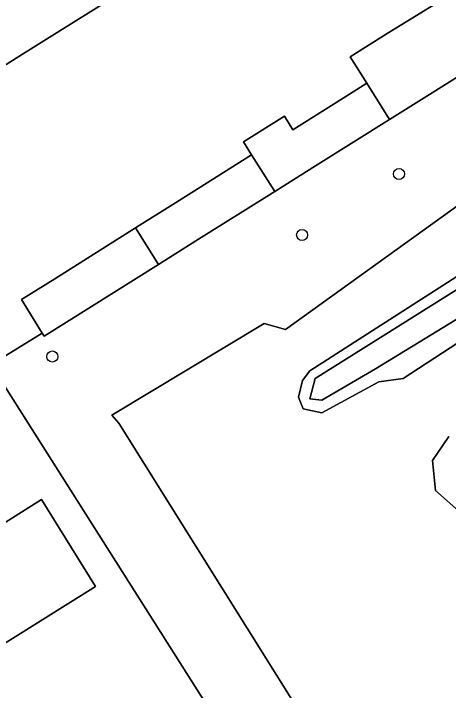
# Model space of a CAD drawing. Extents: x 159352 to 160617, y 385888 to 387323.
# Drawn here: x 159729.2 to 159767.7, y 387012.6 to 387072.4 of the extents above; entities that cross this region are included whole.
import ezdxf

# ---------------------------------------------------------------- set-up
doc = ezdxf.new("R2010")
doc.units = 0
for name, color, linetype in [('IMGEO_Boom', 7, 'Continuous'), ('IMGEO_Erf', 7, 'Continuous'), ('IMGEO_Groenvoorziening', 7, 'Continuous'), ('IMGEO_Pand', 7, 'Continuous'), ('IMGEO_Rijbaan_lokaal_open', 7, 'Continuous')]:
    doc.layers.add(name, color=color, linetype=linetype)

msp = doc.modelspace()

# ---------------------------------------------------------------- linework, layer by layer
at = {"layer": 'IMGEO_Boom'}
for centre in [(159763.306, 387058.249), (159754.737, 387052.856), (159732.661, 387042.118)]:
    msp.add_circle(centre, 0.489, dxfattribs=at)
at = {"layer": 'IMGEO_Erf'}
for points in [[(159740.53, 387075.434), (159730.245, 387068.973), (159720.334, 387062.737), (159715.866, 387059.925), (159727.445, 387041.523), (159731.759, 387044.194), (159729.929, 387047.15), (159732.884, 387048.98), (159740.021, 387053.502), (159740.106, 387053.555), (159743.32, 387055.561), (159750.267, 387059.948), (159749.569, 387061.097), (159753.167, 387063.351), (159753.915, 387062.156), (159758.375, 387064.951), (159760.468, 387066.263), (159758.996, 387068.61), (159762.264, 387070.646), (159769.342, 387075.056)], [(159734.666, 387005.197), (159735.993, 387005.193), (159738.495, 387007.015), (159746.025, 387011.795), (159709.69, 387069.028)]]:
    msp.add_lwpolyline(points, dxfattribs=at)
msp.add_lwpolyline([(159731.698, 387029.48), (159736.463, 387021.801), (159726.904, 387015.818), (159722.136, 387023.459)], close=True, dxfattribs=at)
at = {"layer": 'IMGEO_Groenvoorziening'}
for points in [[(159782.559, 387075.644), (159772.838, 387069.554), (159771.527, 387068.732), (159775.224, 387060.301), (159753.282, 387044.497), (159751.375, 387045.022), (159737.909, 387036.947), (159738.536, 387036.215), (159761.221, 387000), (159779.651, 386971.57), (159783.193, 386965.701), (159789.708, 386959.217), (159809.871, 387007.709), (159824.094, 387024.691)], [(159771.527, 387068.732), (159765.769, 387065.125), (159762.475, 387063.062), (159755.922, 387058.956), (159752.319, 387056.698), (159745.355, 387052.336), (159742.031, 387050.253), (159731.927, 387043.923), (159731.759, 387044.194), (159727.445, 387041.523), (159715.866, 387059.925), (159720.334, 387062.737), (159714.557, 387072.026), (159709.69, 387069.028), (159746.025, 387011.795), (159753.513, 387000), (159774.298, 386966.176), (159718.761, 386891.725)], [(159792.017, 387064.316), (159755.428, 387040.862), (159754.773, 387040.008), (159754.416, 387038.52), (159754.843, 387037.492), (159756.471, 387037.153), (159761.514, 387039.884), (159763.667, 387040.164), (159794.292, 387060.14)], [(159795.017, 387060.76), (159794.292, 387060.14), (159763.667, 387040.164), (159761.514, 387039.884), (159756.471, 387037.153), (159754.843, 387037.492), (159754.416, 387038.52), (159754.773, 387040.008), (159755.428, 387040.862), (159792.017, 387064.316)], [(159793.781, 387060.899), (159761.217, 387041.028), (159756.494, 387038.262), (159755.426, 387038.367), (159755.904, 387040.169), (159792.505, 387063.148)], [(159792.505, 387063.148), (159755.904, 387040.169), (159755.426, 387038.367), (159756.494, 387038.262), (159761.217, 387041.028), (159793.781, 387060.899)], [(159779.651, 386971.57), (159761.221, 387000), (159738.536, 387036.215), (159737.909, 387036.947), (159751.375, 387045.022), (159753.282, 387044.497), (159775.224, 387060.301)], [(159767.705, 387035.06), (159766.266, 387032.919), (159766.536, 387030.288), (159769.631, 387027.535)], [(159769.631, 387027.535), (159766.536, 387030.288), (159766.266, 387032.919), (159767.705, 387035.06)]]:
    msp.add_lwpolyline(points, dxfattribs=at)
at = {"layer": 'IMGEO_Pand'}
for points in [[(159772.838, 387069.554), (159770.793, 387072.772), (159769.342, 387075.056), (159762.264, 387070.646), (159758.996, 387068.61), (159760.468, 387066.263), (159762.475, 387063.062), (159765.769, 387065.125), (159771.527, 387068.732)], [(159762.475, 387063.062), (159760.468, 387066.263), (159758.375, 387064.951), (159753.915, 387062.156), (159753.167, 387063.351), (159749.569, 387061.097), (159750.267, 387059.948), (159752.319, 387056.698), (159755.922, 387058.956)], [(159752.319, 387056.698), (159750.267, 387059.948), (159743.32, 387055.561), (159740.106, 387053.555), (159740.021, 387053.502), (159742.031, 387050.253), (159745.355, 387052.336)], [(159742.031, 387050.253), (159740.021, 387053.502), (159732.884, 387048.98), (159729.929, 387047.15), (159731.759, 387044.194), (159731.927, 387043.923)], [(159731.698, 387029.48), (159722.136, 387023.459), (159726.904, 387015.818), (159736.463, 387021.801)]]:
    msp.add_lwpolyline(points, close=True, dxfattribs=at)
at = {"layer": 'IMGEO_Rijbaan_lokaal_open'}
msp.add_lwpolyline([(159719.624, 387074.268), (159719.054, 387074.852), (159714.557, 387072.026), (159720.334, 387062.737), (159730.245, 387068.973), (159740.53, 387075.434), (159750.723, 387081.788), (159761.149, 387088.309)], dxfattribs=at)

doc.saveas('drawing.dxf')
